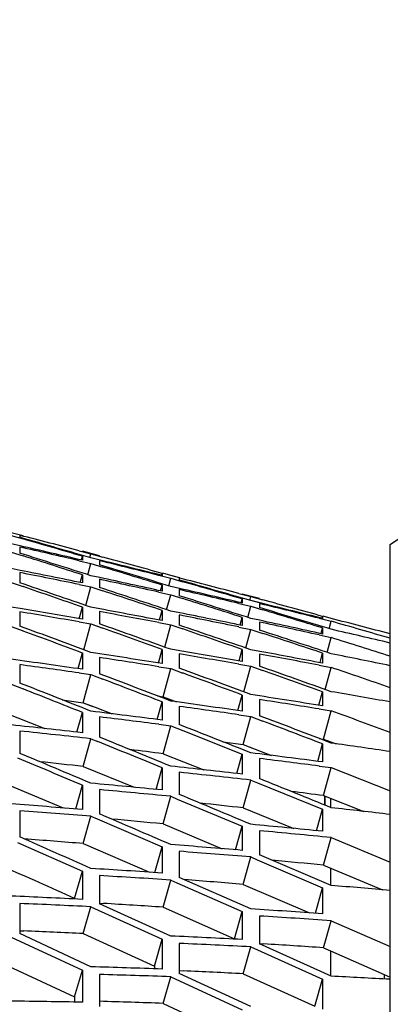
# Model space of a CAD drawing. Header units: millimetres. Extents: x 0 to 420, y -341 to 792.
# Tile 265 of 325: x 273.68 to 275.79, y 254.72 to 260.34. Entities that reach past the tile are written whole.
import ezdxf

# ---------------------------------------------------------------- set-up
doc = ezdxf.new("R2010")
doc.units = ezdxf.units.MM
doc.header["$LTSCALE"] = 23.1
doc.layers.get('0').update_dxf_attribs({"linetype": 'CONTINUOUS'})
for name, color, linetype in [('06___PRT_ALL_SURFS', 7, 'CONTINUOUS'), ('AXES', 7, 'CONTINUOUS'), ('DIM_PILOTEES', 7, 'CONTINUOUS')]:
    doc.layers.add(name, color=color, linetype=linetype)
doc.styles.get("Standard").update_dxf_attribs({"font": 'txt', "width": 0.7})
doc.dimstyles.new('DIMSTYLE_4', dxfattribs={"dimtxt": 2.5, "dimasz": 3.5, "dimexe": 2, "dimexo": 0, "dimtad": 1, "dimdec": 0, "dimlfac": 5.882353, "dimdsep": 46, "dimtxsty": 'Standard', "dimblk": '_FILLED', "dimblk1": '_FILLED', "dimblk2": '_FILLED', "dimcen": 0.09, "dimazin": 2, "dimtp": 0.5, "dimtm": 0.5, "dimtfac": 1, "dimtdec": 0, "dimtofl": 0, "dimtmove": 0, "dimatfit": 3, "dimldrblk": '_FILLED', "dimfxl": 0, "dimtolj": 1, "dimarcsym": 0})

# ---------------------------------------------------------------- blocks, each defined once
blk = doc.blocks.new('_FILLED')
at = {"color": 0, "linetype": 'ByBlock'}
blk.add_solid([(0, 0), (-1, 0.1429), (-1, -0.1429)], dxfattribs=at)
blk = doc.blocks.new('*D6')
at = {"layer": 'DIM_PILOTEES', "color": 2, "linetype": 'Continuous'}
for p, q in [((243.9175, 244.0777), (243.9175, 273.0387)), ((284.6161, 234.1944), (284.6161, 273.0387)), ((243.9175, 271.0387), (264.2668, 271.0387)), ((284.6161, 271.0387), (264.2668, 271.0387))]:
    blk.add_line(p, q, dxfattribs=at)
at = {"layer": 'DIM_PILOTEES', "color": 2, "linetype": 'Continuous', "xscale": 3.5, "yscale": 3.5, "zscale": 3.5, "rotation": 180}
blk.add_blockref('_FILLED', (243.9175, 271.0387), dxfattribs=at)
at = {"layer": 'DIM_PILOTEES', "color": 2, "linetype": 'Continuous', "xscale": 3.5, "yscale": 3.5, "zscale": 3.5}
blk.add_blockref('_FILLED', (284.6161, 271.0387), dxfattribs=at)
at = {"layer": 'DIM_PILOTEES', "color": 2, "linetype": 'Continuous', "insert": (262.9222, 274.1637), "char_height": 2.5, "width": 8.571429, "attachment_point": 2, "line_spacing_factor": 0.9}
blk.add_mtext('{\\ftxt;\\W0.0001;\\H0.0001;\\~}{\\ftxt;\\W2.2857142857;\\H2.5; }{\\ftxt;\\W0.0001;\\H0.0001;\\~}', dxfattribs=at)

msp = doc.modelspace()

# ---------------------------------------------------------------- linework, layer by layer
at = {"color": 7, "linetype": 'Continuous'}
for p, q in [((273.6962, 257.3934), (273.628, 257.4112)), ((273.628, 257.3952), (273.6962, 257.3755)), ((273.6767, 257.3967), (273.6767, 257.385)), ((273.6767, 257.3967), (273.6795, 257.396)), ((275.7934, 257.3449), (275.9111, 257.4233)), ((273.6783, 257.3366), (273.628, 257.3482)), ((275.7934, 239.6707), (275.7934, 257.3445)), ((273.628, 257.3003), (273.6962, 257.2787)), ((273.6767, 257.3296), (273.6767, 257.2944)), ((274.0157, 257.3087), (274.0829, 257.2911)), ((274.0829, 257.2677), (274.0157, 257.2873)), ((274.1317, 257.2797), (274.0341, 257.3058)), ((274.0771, 257.2693), (274.0829, 257.2911)), ((274.0829, 257.2911), (274.1513, 257.2724)), ((274.0889, 257.2895), (274.1314, 257.2778)), ((274.0157, 257.2515), (274.0829, 257.2359)), ((274.0283, 257.2555), (274.0341, 257.2773)), ((274.0341, 257.2773), (274.0341, 257.2539)), ((274.0653, 257.1705), (274.0829, 257.2359)), ((274.1513, 257.251), (274.0829, 257.2677)), ((274.0829, 257.2359), (274.1513, 257.2153)), ((274.1317, 257.2512), (274.1317, 257.2278)), ((274.1317, 257.2512), (274.1371, 257.2499)), ((273.6792, 257.1962), (273.628, 257.2065)), ((273.6767, 257.1837), (273.6767, 257.1252)), ((274.0224, 257.1275), (274.0341, 257.1711)), ((274.0341, 257.1711), (274.0341, 257.1244)), ((274.4871, 257.168), (274.49, 257.1788)), ((274.49, 257.1788), (274.49, 257.1672)), ((274.5389, 257.1671), (274.4934, 257.1797)), ((274.5389, 257.1671), (274.4934, 257.1797)), ((273.628, 257.1268), (273.6962, 257.1034)), ((274.0157, 257.1158), (274.0829, 257.1022)), ((274.1338, 257.1548), (274.0829, 257.1658)), ((274.1317, 257.1451), (274.1317, 257.0984)), ((274.4716, 257.1679), (274.5389, 257.1512)), ((274.4716, 257.1679), (274.5389, 257.1512)), ((274.5273, 257.1078), (274.5389, 257.1512)), ((274.5911, 257.1535), (274.5389, 257.1671)), ((274.5883, 257.1543), (274.5389, 257.1671)), ((274.5389, 257.1512), (274.6075, 257.1315)), ((274.5879, 257.1526), (274.5879, 257.141)), ((274.5879, 257.1526), (274.5907, 257.1519)), ((274.0541, 256.9954), (274.0829, 257.1022)), ((274.0829, 257.1022), (274.1513, 257.0797)), ((274.0829, 257.1022), (274.1281, 257.0873)), ((274.4716, 257.0718), (274.5389, 257.0571)), ((274.4812, 257.0795), (274.49, 257.1122)), ((274.49, 257.1122), (274.49, 257.0772)), ((274.5156, 256.9703), (274.5389, 257.0571)), ((274.5895, 257.093), (274.5389, 257.1046)), ((274.5895, 257.093), (274.5389, 257.1046)), ((274.5389, 257.0571), (274.6075, 257.0354)), ((274.5879, 257.086), (274.5879, 257.0511)), ((274.9288, 257.0641), (274.9964, 257.0464)), ((274.9288, 257.0641), (274.9964, 257.0464)), ((275.0456, 257.0348), (274.9473, 257.0611)), ((274.9964, 257.0232), (274.9288, 257.0428)), ((274.9964, 257.0232), (274.9288, 257.0428)), ((274.9288, 257.0073), (274.9964, 256.9916)), ((274.9288, 257.0073), (274.9964, 256.9916)), ((274.9415, 257.0112), (274.9473, 257.0329)), ((274.9473, 257.0329), (274.9473, 257.0096)), ((274.9906, 257.0247), (274.9964, 257.0464)), ((274.9964, 257.0464), (275.0652, 257.0275)), ((275.0652, 257.0063), (274.9964, 257.0232)), ((275.0466, 257.0108), (274.9964, 257.0232)), ((275.0456, 257.0066), (275.0456, 256.9833)), ((275.0456, 257.0066), (275.0509, 257.0053)), ((273.6798, 256.9776), (273.628, 256.9864)), ((273.6767, 256.9595), (273.6767, 256.8777)), ((274.016, 256.9197), (274.0341, 256.9866)), ((274.0341, 256.9866), (274.0341, 256.9166)), ((274.1345, 256.9759), (274.0829, 256.9855)), ((274.1345, 256.9759), (274.0829, 256.9855)), ((274.1317, 256.9607), (274.1317, 256.8907)), ((274.4754, 256.913), (274.49, 256.9673)), ((274.49, 256.9673), (274.49, 256.9091)), ((274.5904, 256.9536), (274.5389, 256.964)), ((274.5904, 256.9536), (274.5389, 256.964)), ((274.979, 256.9266), (274.9964, 256.9916)), ((274.9964, 256.9916), (275.0652, 256.9708)), ((274.9964, 256.9916), (275.0437, 256.9773)), ((274.0157, 256.9019), (274.0829, 256.8903)), ((274.0427, 256.7422), (274.0829, 256.8903)), ((274.0829, 256.8903), (274.1513, 256.8659)), ((274.0829, 256.8903), (274.1261, 256.8749)), ((274.4716, 256.8976), (274.5389, 256.8849)), ((274.4716, 256.8976), (274.5389, 256.8849)), ((274.5879, 256.9412), (274.5879, 256.8831)), ((274.9357, 256.8842), (274.9473, 256.9274)), ((274.9473, 256.9274), (274.9473, 256.881)), ((275.0477, 256.9109), (274.9964, 256.922)), ((275.0456, 256.9012), (275.0456, 256.8549)), ((275.3879, 256.9225), (275.4559, 256.9057)), ((275.4036, 256.9225), (275.4065, 256.9333)), ((275.4065, 256.9333), (275.4065, 256.9217)), ((275.4559, 256.9214), (275.4099, 256.9341)), ((275.4443, 256.8625), (275.4559, 256.9057)), ((273.628, 256.8751), (273.6962, 256.8498)), ((274.5046, 256.7578), (274.5389, 256.8849)), ((274.5389, 256.8849), (274.6075, 256.8614)), ((274.9288, 256.8726), (274.9964, 256.8589)), ((274.9288, 256.8726), (274.9964, 256.8589)), ((274.9679, 256.7529), (274.9964, 256.8589)), ((274.9964, 256.8589), (275.0652, 256.8362)), ((275.3978, 256.8348), (275.4065, 256.8671)), ((275.4065, 256.8671), (275.4065, 256.8324)), ((275.3879, 256.8271), (275.4559, 256.8123)), ((275.4327, 256.7261), (275.4559, 256.8123)), ((274.0097, 256.6346), (274.0341, 256.7241)), ((274.0341, 256.7241), (274.0341, 256.6311)), ((274.4688, 256.6667), (274.49, 256.7446)), ((274.49, 256.7446), (274.49, 256.6633)), ((274.5909, 256.7366), (274.5389, 256.7455)), ((274.5909, 256.7366), (274.5389, 256.7455)), ((274.5879, 256.7187), (274.5879, 256.6375)), ((274.9298, 256.6796), (274.9473, 256.7443)), ((274.9473, 256.7443), (274.9473, 256.6748)), ((275.0484, 256.7333), (274.9964, 256.743)), ((275.392, 256.6695), (275.4065, 256.7233)), ((275.4065, 256.7233), (275.4065, 256.6656)), ((274.1317, 256.6984), (274.1317, 256.6055)), ((275.0456, 256.7182), (275.0456, 256.6488)), ((273.6767, 256.6574), (273.6767, 256.5526)), ((274.0157, 256.6103), (274.0829, 256.6008)), ((274.4716, 256.6457), (274.5389, 256.6351)), ((274.4949, 256.4736), (274.5389, 256.6351)), ((274.5389, 256.6351), (274.6075, 256.6098)), ((274.5389, 256.6351), (274.6075, 256.6098)), ((274.9288, 256.6603), (274.9964, 256.6486)), ((274.9566, 256.5016), (274.9964, 256.6486)), ((274.9964, 256.6486), (275.0652, 256.6242)), ((274.9964, 256.6486), (275.0652, 256.6242)), ((275.3879, 256.6543), (275.4559, 256.6414)), ((275.4218, 256.5152), (275.4559, 256.6414)), ((274.0389, 256.4401), (274.0829, 256.6008)), ((274.0829, 256.6008), (274.1513, 256.5746)), ((274.0829, 256.6008), (274.1513, 256.5746)), ((273.628, 256.5457), (273.6962, 256.5187)), ((275.3856, 256.4251), (275.4065, 256.5023)), ((275.4065, 256.5023), (275.4065, 256.4217)), ((274.4624, 256.344), (274.49, 256.4445)), ((274.49, 256.4445), (274.49, 256.3404)), ((274.9231, 256.395), (274.9473, 256.4838)), ((274.9473, 256.4838), (274.9473, 256.3915)), ((275.0456, 256.458), (275.0456, 256.3657)), ((274.0031, 256.272), (274.0341, 256.3844)), ((274.0341, 256.3844), (274.0341, 256.2685)), ((274.5879, 256.4189), (274.5879, 256.3149)), ((275.3879, 256.4043), (275.4559, 256.3935)), ((275.4119, 256.232), (275.4559, 256.3935)), ((274.1317, 256.359), (274.1317, 256.2432)), ((274.9288, 256.371), (274.9964, 256.3613)), ((274.9524, 256.2006), (274.9964, 256.3613)), ((274.9964, 256.3613), (275.0652, 256.3351)), ((273.6767, 256.2783), (273.6767, 256.1507)), ((274.4716, 256.3168), (274.5389, 256.3082)), ((274.4949, 256.1484), (274.5389, 256.3082)), ((274.5389, 256.3082), (274.6075, 256.2812)), ((274.5389, 256.3082), (274.6075, 256.2812)), ((274.6075, 256.2812), (274.9473, 256.1467)), ((274.0389, 256.0755), (274.0829, 256.2343)), ((274.0829, 256.2343), (274.1216, 256.2185)), ((274.0829, 256.2343), (274.1216, 256.2185)), ((275.4525, 256.2171), (275.4525, 256.2096)), ((275.3792, 256.1049), (275.4065, 256.2046)), ((275.4065, 256.2046), (275.4065, 256.1013)), ((274.9166, 256.0353), (274.9473, 256.1467)), ((274.9473, 256.1467), (274.9473, 256.0317)), ((275.0456, 256.1212), (275.0456, 256.0063)), ((274.4557, 255.9446), (274.49, 256.068)), ((274.49, 256.068), (274.49, 255.9413)), ((275.3879, 256.0779), (275.4559, 256.0692)), ((275.4119, 255.9094), (275.4559, 256.0692)), ((275.4559, 256.0692), (275.7934, 255.9365)), ((274.5879, 256.0427), (274.5879, 255.9161)), ((274.9524, 255.8388), (274.9964, 255.9976)), ((274.9964, 255.9976), (275.0356, 255.9817)), ((273.9963, 255.833), (274.0341, 255.9683)), ((274.0341, 255.9683), (274.0341, 255.8299)), ((274.1317, 255.9433), (274.1317, 255.8049)), ((275.0356, 255.9817), (275.4065, 255.831)), ((274.4949, 255.7474), (274.5389, 255.9051)), ((274.5389, 255.9051), (274.5767, 255.8893)), ((274.5767, 255.8893), (274.9473, 255.7338)), ((275.4185, 255.9068), (275.4185, 255.8553)), ((275.4525, 255.8935), (275.4525, 255.8415)), ((273.6767, 255.823), (273.6767, 255.673)), ((275.3726, 255.7086), (275.4065, 255.831)), ((275.4065, 255.831), (275.4065, 255.7052)), ((274.0389, 255.6353), (274.0829, 255.7918)), ((274.0829, 255.7918), (274.1193, 255.7761)), ((274.1193, 255.7761), (274.49, 255.6158)), ((274.9098, 255.5996), (274.9473, 255.7338)), ((274.9473, 255.7338), (274.9473, 255.5964)), ((275.0456, 255.7086), (275.0456, 255.5713)), ((275.4119, 255.5115), (275.4559, 255.6692)), ((275.4559, 255.6692), (275.7934, 255.5286)), ((273.663, 255.6421), (274.0341, 255.4769)), ((274.4488, 255.4695), (274.49, 255.6158)), ((274.49, 255.6158), (274.49, 255.4668)), ((274.5879, 255.5908), (274.5879, 255.4419)), ((274.9524, 255.4019), (274.9964, 255.5585)), ((274.9964, 255.5585), (275.0333, 255.5427)), ((275.0333, 255.5427), (275.4065, 255.3822)), ((275.4559, 255.3956), (275.0456, 255.5713)), ((275.4525, 255.4946), (275.4525, 255.3956)), ((273.9901, 255.322), (274.0341, 255.4769)), ((274.0341, 255.4769), (274.0341, 255.3162)), ((274.1317, 255.4522), (274.1317, 255.2917)), ((274.4949, 255.2716), (274.5389, 255.4268)), ((274.5389, 255.4268), (274.5743, 255.4112)), ((274.5389, 255.4268), (274.5743, 255.4112)), ((274.9964, 255.2617), (274.5879, 255.4419)), ((274.5743, 255.4112), (274.9473, 255.2461)), ((275.3657, 255.2372), (275.4065, 255.3822)), ((275.4065, 255.3822), (275.4065, 255.2343)), ((273.6767, 255.2927), (273.6767, 255.1206)), ((274.0389, 255.1204), (274.0829, 255.2743)), ((274.0829, 255.2743), (274.49, 255.0891)), ((274.5389, 255.1069), (274.1317, 255.2917)), ((274.9033, 255.0912), (274.9473, 255.2461)), ((274.9473, 255.2461), (274.9473, 255.0867)), ((275.0456, 255.2213), (275.0456, 255.062)), ((275.4119, 255.0393), (275.4559, 255.1945)), ((275.4559, 255.1945), (275.7934, 255.0463)), ((273.628, 255.101), (274.0341, 254.9112)), ((274.0829, 254.9312), (273.6767, 255.1206)), ((274.446, 254.9356), (274.49, 255.0891)), ((274.49, 255.0891), (274.49, 254.9181)), ((274.5879, 255.0646), (274.5879, 254.8937)), ((274.9524, 254.8911), (274.9964, 255.0449)), ((274.9964, 255.0449), (275.4065, 254.8595)), ((275.4559, 254.877), (275.0456, 255.062)), ((275.4525, 255.0215), (275.4525, 254.877)), ((273.9901, 254.7592), (274.0341, 254.9112)), ((274.0341, 254.9112), (274.0341, 254.7287)), ((274.1317, 254.887), (274.1317, 254.7047)), ((274.4949, 254.722), (274.5389, 254.8745)), ((274.5389, 254.8745), (274.9473, 254.6847)), ((274.9964, 254.7045), (274.5879, 254.8937)), ((275.7585, 254.8874), (275.7585, 254.8613)), ((275.3625, 254.7061), (275.4065, 254.8595)), ((275.4065, 254.8595), (275.4065, 254.6899))]:
    msp.add_line(p, q, dxfattribs=at)
for centre, radius, start, end in [((248.0757, 158.0728), 102.5703, 75.350798, 75.544823), ((243.0543, 150.5324), 111.154, 73.826587, 74.008467), ((242.6331, 149.823), 111.9485, 73.710257, 73.890357), ((252.4624, 164.402), 95.3183, 76.931287, 77.140413), ((237.1477, 141.226), 121.6809, 72.329546, 72.530184), ((252.161, 163.9583), 95.8254, 76.805362, 77.023783), ((236.736, 140.6422), 122.3525, 72.251353, 72.417427), ((240.1261, 144.084), 118.1436, 73.065392, 73.27172), ((250.6739, 160.8122), 99.2509, 76.126896, 76.325697), ((245.4335, 152.645), 108.497, 74.46605, 74.651635), ((250.3345, 160.2558), 99.8765, 76.004017, 76.204201), ((256.33, 169.6915), 89.1953, 78.563559, 78.78567), ((256.0654, 169.3282), 89.6161, 78.433378, 78.66491), ((239.7238, 143.4938), 118.8185, 72.986342, 73.157086), ((230.2911, 130.2968), 134.0438, 70.931548, 71.115163), ((254.8838, 167.0564), 92.122, 77.723552, 77.939781), ((254.5955, 166.6205), 92.6186, 77.596171, 77.821695), ((243.155, 147.3706), 114.1822, 73.842822, 74.020865), ((248.5645, 156.2402), 104.2139, 75.345889, 75.537958), ((242.6909, 146.5224), 115.1219, 73.728202, 73.90433), ((229.8175, 129.6137), 134.8293, 70.855907, 71.007843), ((233.4525, 133.1288), 130.4731, 71.645016, 71.833326), ((232.986, 132.4319), 131.2693, 71.568278, 71.724055), ((253.1996, 163.5971), 95.9043, 76.904647, 77.113692), ((252.8817, 163.0776), 96.4889, 76.780307, 76.998497), ((236.6368, 136.2355), 126.636, 72.36738, 72.561247), ((236.1817, 135.5331), 127.4338, 72.289806, 72.450143), ((251.2155, 159.1783), 100.6889, 76.109313, 76.306779), ((245.6072, 149.6667), 111.3289, 74.474373, 74.656588), ((250.8523, 158.5261), 101.4131, 75.988261, 76.186906), ((259.7753, 174.0929), 84.0246, 80.242424, 80.476923), ((259.5405, 173.7996), 84.3712, 80.108409, 80.352598), ((258.5823, 172.2448), 86.1311, 79.369299, 79.599234), ((258.3298, 171.8895), 86.5418, 79.237824, 79.477287), ((256.9409, 169.2689), 89.4434, 78.386052, 78.619408), ((239.8048, 139.5461), 122.6109, 73.096168, 73.296447), ((239.3644, 138.8459), 123.402, 73.018025, 73.183636), ((225.4662, 119.7745), 145.4963, 70.288863, 70.459116), ((257.2155, 169.694), 88.96, 78.514726, 78.738719), ((255.632, 166.3597), 92.5994, 77.681354, 77.89809), ((255.33, 165.8543), 93.167, 77.555729, 77.781645), ((248.5735, 153.3493), 107.0039, 75.263034, 75.449828), ((242.6909, 142.9624), 118.5606, 73.787364, 73.957156), ((222.1418, 117.067), 149.0063, 69.599325, 69.765888), ((221.5907, 116.2606), 149.9343, 69.526391, 69.664169), ((224.9182, 118.9434), 146.4463, 70.214611, 70.355393), ((228.8811, 122.8947), 141.5697, 70.989427, 71.164232), ((228.3422, 122.0493), 142.5299, 70.914104, 71.05861), ((232.3359, 126.3475), 137.3182, 71.698648, 71.878868), ((231.811, 125.4981), 138.2774, 71.622512, 71.771461), ((253.5124, 161.8306), 97.5295, 76.793939, 76.997524), ((235.5654, 130.1171), 132.8266, 72.370507, 72.523208), ((261.6462, 176.265), 81.4178, 80.92354, 81.213541), ((260.7368, 174.7442), 83.1365, 80.17107, 80.409462), ((260.4969, 174.3992), 83.535, 80.038474, 80.286578), ((259.1879, 171.868), 86.3347, 79.172247, 79.41414), ((257.7206, 168.7956), 89.6952, 78.375862, 78.595892), ((262.6626, 177.4765), 79.9672, 81.824673, 82.118546), ((261.8682, 176.5406), 81.0905, 81.058676, 81.301675), ((259.4483, 172.2798), 85.8669, 79.302044, 79.534438), ((262.8752, 177.7208), 79.6723, 81.962028, 82.20819), ((219.3745, 106.311), 160.1455, 69.676425, 69.832228), ((218.7251, 105.2783), 161.3198, 69.603516, 69.732245), ((223.1296, 109.8417), 155.7164, 70.364464, 70.524671), ((222.492, 108.7948), 156.8995, 70.290515, 70.422845), ((226.7618, 114.003), 150.7211, 71.015424, 71.151055), ((212.3026, 100.8699), 167.3436, 68.334797, 68.484376), ((215.7443, 103.2915), 164.0557, 68.999117, 69.151379), ((215.0904, 102.2866), 165.2059, 68.927494, 69.053341), ((211.6522, 99.9062), 168.4546, 68.264697, 68.388376), ((261.355, 174.527), 83.18, 80.003944, 80.239931), ((263.6488, 178.6393), 78.5688, 81.73192, 82.032767), ((262.5668, 176.8611), 80.59, 80.832508, 81.127714), ((262.789, 177.1614), 80.2382, 80.966087, 81.21354), ((264.617, 179.8274), 77.1474, 82.647328, 82.952074), ((263.8596, 178.9052), 78.2527, 81.867988, 82.120087), ((215.6182, 93.3806), 173.6484, 69.72449, 69.843167), ((264.819, 180.0633), 76.862, 82.785593, 83.04088), ((211.5107, 88.791), 179.2148, 69.09575, 69.236099), ((210.7177, 87.4721), 180.7078, 69.02414, 69.139984), ((265.498, 180.4569), 76.2907, 83.575744, 83.882597), ((265.6973, 180.7034), 75.9949, 83.66486, 83.972919), ((207.459, 85.3103), 183.7086, 68.430259, 68.567218), ((203.0433, 81.7897), 188.3549, 67.708443, 67.829494), ((203.6619, 82.5941), 187.4034, 67.777414, 67.911841), ((264.5336, 179.2349), 77.7457, 81.672703, 81.924012), ((199.6105, 80.022), 191.0392, 67.072092, 67.192115), ((200.1955, 80.7283), 190.1907, 67.139358, 67.272101), ((265.5484, 180.9097), 75.8351, 82.530758, 82.843135), ((265.7482, 181.1642), 75.5314, 82.667578, 82.929344), ((266.4688, 182.0736), 74.4426, 83.460193, 83.776494), ((266.6612, 182.3072), 74.1603, 83.546589, 83.864168), ((196.4029, 61.2134), 210.0689, 67.894116, 68.014849), ((267.3126, 182.707), 73.5852, 84.402532, 84.720945), ((267.5009, 182.941), 73.3028, 84.490403, 84.810092), ((192.1, 58.0374), 214.3833, 67.252307, 67.370661), ((268.1021, 182.825), 73.2455, 85.354641, 85.673315), ((268.2874, 183.0622), 72.9601, 85.443969, 85.763918), ((267.3483, 183.0788), 73.2116, 83.376069, 83.641918), ((188.252, 55.9941), 217.4849, 66.624904, 66.741726), ((268.2193, 184.1973), 71.8682, 84.260518, 84.589009), ((268.401, 184.417), 71.6006, 84.345411, 84.675244), ((184.9431, 55.1503), 219.2784, 66.013937, 66.13006), ((269.0257, 184.8331), 71.0107, 85.216471, 85.547078), ((269.2033, 185.053), 70.7431, 85.302803, 85.634752), ((269.7861, 184.9803), 70.6433, 86.182026, 86.512878), ((269.9606, 185.2031), 70.3728, 86.269779, 86.601971), ((269.8711, 186.182), 69.4386, 85.10745, 85.386908), ((270.5206, 184.641), 70.7625, 87.153929, 87.483135), ((270.6926, 184.8697), 70.4862, 87.243078, 87.57362), ((270.6405, 186.8222), 68.5779, 86.014869, 86.358254), ((270.8079, 187.0268), 68.326, 86.099382, 86.444168), ((271.3711, 186.996), 68.1845, 86.993512, 87.337125), ((271.5353, 187.2033), 67.9299, 87.079404, 87.424417), ((272.0822, 186.7096), 68.251, 87.978278, 88.320209), ((272.2438, 186.9223), 67.9909, 88.065525, 88.408852), ((272.1605, 188.6414), 66.3176, 86.859805, 87.151807), ((272.7926, 185.9545), 68.7854, 88.965824, 89.30416)]:
    msp.add_arc(centre, radius, start, end, dxfattribs=at)
at = {"layer": '06___PRT_ALL_SURFS', "color": 7, "linetype": 'Continuous'}
for p, q in [((273.918, 256.4573), (274.0389, 256.4401)), ((274.0389, 256.4401), (274.1068, 256.4142)), ((274.0389, 256.4401), (274.0934, 256.4193)), ((274.4639, 256.4785), (274.4949, 256.4736)), ((274.4949, 256.4736), (274.5725, 256.445)), ((274.5414, 256.4565), (274.563, 256.4485)), ((273.584, 256.3859), (273.8206, 256.2923)), ((274.1068, 256.4142), (274.2048, 256.3767)), ((274.8358, 256.2174), (274.9524, 256.2006)), ((275.3864, 256.2361), (275.4119, 256.232)), ((275.4119, 256.232), (275.4839, 256.2056)), ((274.9524, 256.2006), (275.0208, 256.1746)), ((274.9524, 256.2006), (275.0064, 256.1801)), ((275.0208, 256.1746), (275.1142, 256.1391)), ((274.4949, 256.1484), (274.7281, 256.0565)), ((274.0389, 256.0755), (274.3305, 255.9567)), ((273.584, 255.9819), (273.9243, 255.8387)), ((275.4119, 255.9094), (275.6422, 255.8191)), ((274.9524, 255.8388), (275.2417, 255.7216)), ((274.4949, 255.7474), (274.8332, 255.6059)), ((274.0389, 255.6353), (274.4186, 255.4715)), ((275.4119, 255.5115), (275.749, 255.3713)), ((274.9524, 255.4019), (275.3312, 255.2396)), ((273.9901, 255.322), (273.9901, 255.3184)), ((274.1319, 255.2947), (274.1556, 255.2932)), ((274.4949, 255.2716), (274.9033, 255.0912)), ((273.6774, 255.1373), (273.7004, 255.1363)), ((274.0389, 255.1204), (274.446, 254.9356)), ((274.9033, 255.0912), (274.9033, 255.0889)), ((275.0457, 255.0636), (275.07, 255.0621)), ((275.4119, 255.0393), (275.4525, 255.0215)), ((275.4119, 255.0393), (275.4525, 255.0215)), ((275.4525, 255.0215), (275.7585, 254.8874)), ((273.584, 254.9486), (273.9901, 254.7592)), ((274.446, 254.9356), (274.446, 254.9196)), ((274.5886, 254.909), (274.612, 254.9079)), ((274.9524, 254.8911), (275.3625, 254.7061)), ((275.7585, 254.8874), (275.7934, 254.872)), ((275.7585, 254.8874), (275.7934, 254.872)), ((273.9901, 254.7592), (273.9901, 254.7295)), ((274.4949, 254.722), (274.9033, 254.5328))]:
    msp.add_line(p, q, dxfattribs=at)
for centre, radius, start, end in [((264.6855, 179.6123), 77.1622, 82.696342, 82.8378), ((265.5697, 180.3098), 76.2376, 83.621901, 83.809396), ((265.5999, 180.5931), 75.9527, 82.577505, 82.71893), ((266.5275, 181.8481), 74.4688, 83.504004, 83.694007), ((267.372, 182.5306), 73.5625, 84.443449, 84.674058), ((268.1587, 182.6676), 73.2042, 85.392723, 85.656913), ((268.2689, 183.962), 71.9051, 84.298926, 84.53376), ((184.1383, 53.5415), 220.8817, 65.996824, 66.112096), ((269.0744, 184.6328), 71.0129, 85.251949, 85.52321), ((269.8333, 184.816), 70.6096, 86.214601, 86.490529), ((270.5657, 184.518), 70.6879, 87.18364, 87.458335), ((270.6808, 186.6139), 68.5888, 86.04472, 86.330963), ((271.4096, 186.8248), 68.1584, 87.020409, 87.306977), ((272.1171, 186.5513), 68.2122, 88.002309, 88.307562)]:
    msp.add_arc(centre, radius, start, end, dxfattribs=at)
at = {"layer": 'AXES', "color": 7, "linetype": 'Continuous'}
msp.add_line((275.4185, 255.8553), (275.4185, 255.9068), dxfattribs=at)

# ---------------------------------------------------------------- dimensions: what is measured, and where the dimension line sits
at = {"layer": 'DIM_PILOTEES', "color": 2, "linetype": 'Continuous'}
dim = msp.add_linear_dim(base=(284.6161, 271.0387), p1=(243.9175, 244.0777), p2=(284.6161, 234.1944), text='{\\ftxt;\\W0.0001;\\H0.0001;\\~}{\\ftxt;\\W2.2857142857;\\H2.5; }{\\ftxt;\\W0.0001;\\H0.0001;\\~}', dimstyle='DIMSTYLE_4', dxfattribs=at)
dim.commit()
dim.dimension.update_dxf_attribs({"geometry": '*D6', "text_midpoint": (262.5651, 271.0387), "dimtype": 160})

doc.saveas('drawing.dxf')
